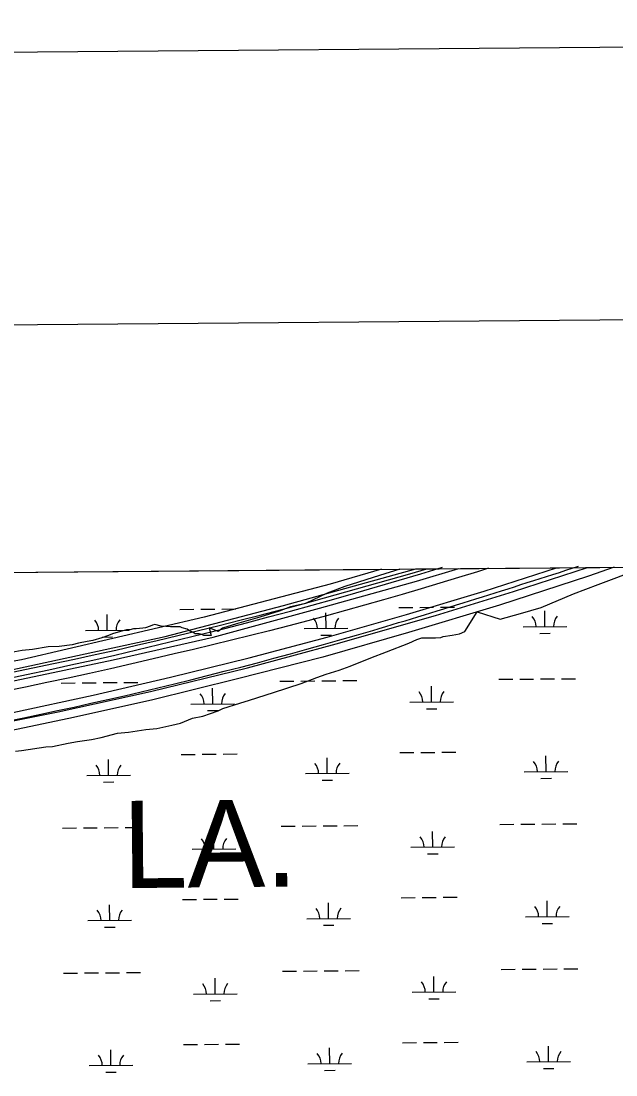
# Model space of a CAD drawing. Extents: x 3567028 to 3605064, y 510945 to 536587.
# Drawn here: x 3595757 to 3597122, y 533587 to 536003 of the extents above; entities that cross this region are included whole.
import ezdxf

# ---------------------------------------------------------------- set-up
doc = ezdxf.new("R2010")
doc.units = 0
for name, color, linetype in [('G-ANNO-NPLT', 7, 'Continuous'), ('V-ANNO-SYMB', 7, 'Continuous'), ('V-BRDG-OTLN', 7, 'Continuous'), ('V-GRID-FRAM', 7, 'Continuous'), ('V-ROAD-CNTR', 7, 'Continuous'), ('V-SITE-VEGE', 7, 'Continuous'), ('V-TOPO-GNAM-IDEN', 7, 'Continuous'), ('V-WETL-SWMP', 7, 'Continuous')]:
    doc.layers.add(name, color=color, linetype=linetype)

msp = doc.modelspace()

# ---------------------------------------------------------------- linework, layer by layer
at = {"layer": 'G-ANNO-NPLT'}
msp.add_lwpolyline([(3567815.5, 511528.3), (3604480.9, 511837.7), (3604277, 536003.5), (3567611.7, 535694.2)], close=True, dxfattribs=at)
at = {"layer": 'V-ANNO-SYMB'}
msp.add_lwpolyline([(3570560.3, 512176.6), (3603642.3, 512455.7), (3603449, 535371.4), (3570367, 535092.3), (3570560.3, 512176.6)], dxfattribs=at)
at = {"layer": 'V-BRDG-OTLN'}
for p, q in [((3596819.2, 534696), (3596985.7, 534749.9)), ((3596985.7, 534749.9), (3597118, 534751)), ((3597118, 534751), (3597058.4, 534730.4)), ((3597058.4, 534730.4), (3596854.7, 534664.2)), ((3596641.2, 534642.2), (3596819.2, 534696)), ((3596854.7, 534664.2), (3596645.8, 534601.4)), ((3596459.4, 534590.4), (3596641.2, 534642.2)), ((3596645.8, 534601.4), (3596449.4, 534544.4)), ((3596280.5, 534543.5), (3596459.4, 534590.4)), ((3596100.1, 534498.9), (3596280.5, 534543.5)), ((3596449.4, 534544.4), (3596253.5, 534494.6)), ((3595922.1, 534457.2), (3596100.1, 534498.9)), ((3596253.5, 534494.6), (3596056.2, 534446.2)), ((3595737.9, 534418), (3595922.1, 534457.2)), ((3596056.2, 534446.2), (3595866.2, 534404.1)), ((3595866.2, 534404.1), (3595661.7, 534361.1))]:
    msp.add_line(p, q, dxfattribs=at)
for points in [[(3594116.8, 534212), (3594348.1, 534251.4), (3594588.5, 534290.5), (3594776.8, 534322), (3595029, 534364.3), (3595248.7, 534400.6), (3595491.6, 534443.2), (3595743.2, 534491), (3595968.5, 534538.3), (3596197.6, 534590.7), (3596441.6, 534657.4), (3596664.2, 534718.8), (3596761.4, 534748)], [(3594289.3, 534145), (3594568.6, 534191.6), (3594770.3, 534226.7), (3594972.5, 534261.2), (3595156.1, 534291.3), (3595368.5, 534328.5), (3595585.9, 534367.8), (3595842.1, 534419.3), (3596053.6, 534465.8), (3596276.7, 534520.5), (3596479.8, 534575.3), (3596707.4, 534640.4), (3596886.7, 534695.3), (3597056.8, 534750.4)], [(3595736.3, 534510.1), (3595784, 534519.9), (3595831.7, 534529.9), (3595879.3, 534540.1), (3595926.9, 534550.5), (3595974.5, 534561.1), (3596022, 534571.9), (3596069.4, 534583), (3596116.8, 534594.2), (3596164.1, 534605.7), (3596211.4, 534617.3), (3596258.7, 534629.2), (3596305.9, 534641.2), (3596355.1, 534654.2), (3596404.2, 534667.3), (3596453.3, 534680.7), (3596502.3, 534694.2), (3596551.2, 534707.9), (3596600.1, 534721.9), (3596649, 534736), (3596687.5, 534747.3)], [(3596829.1, 534748.5), (3596803.9, 534740.6), (3596760.9, 534727.2), (3596717.8, 534714.1), (3596674.6, 534701.1), (3596631.4, 534688.4), (3596588.2, 534675.9), (3596544.8, 534663.6), (3596501.5, 534651.5), (3596458, 534639.6), (3596414.5, 534627.9), (3596371, 534616.4), (3596327.3, 534605.2), (3596283.7, 534594.1), (3596240, 534583.3), (3596196.2, 534572.6), (3596152.4, 534562.2)], [(3596152.4, 534562.2), (3596108.5, 534552), (3596059.9, 534540.6), (3596011.2, 534529.3), (3595962.5, 534518.2), (3595913.8, 534507.3), (3595865, 534496.7), (3595816.1, 534486.2), (3595767.3, 534476), (3595718.3, 534466)]]:
    msp.add_lwpolyline(points, dxfattribs=at)
at = {"layer": 'V-GRID-FRAM'}
msp.add_lwpolyline([(3571081.5, 534531.3), (3602744.1, 534798.4), (3602905.4, 516616.2), (3571226.9, 516349), (3571081.5, 534531.3)], dxfattribs=at)
at = {"layer": 'V-ROAD-CNTR'}
for centre, radius, start, end in [((3593477.2, 545366.5), 11101, 278.43841, 287.00508), ((3589652.2, 557547.2), 23959.9, 286.76676, 287.9495), ((3593682, 544423.7), 10232, 279.31793, 286.36008)]:
    msp.add_arc(centre, radius, start, end, dxfattribs=at)
at = {"layer": 'V-SITE-VEGE'}
for p, q in [((3594454.2, 534728.5), (3596625.7, 534746.8)), ((3596625.7, 534746.8), (3596579.6, 534731.9)), ((3597080.8, 534711.4), (3597186.9, 534751.5)), ((3596579.6, 534731.9), (3596499.5, 534706.7)), ((3596459.4, 534691.1), (3596409.2, 534667.5)), ((3596499.5, 534706.7), (3596459.4, 534691.1)), ((3596950.5, 534658.6), (3597024.7, 534689.9)), ((3597024.7, 534689.9), (3597080.8, 534711.4)), ((3596409.2, 534667.5), (3596375.2, 534659.9)), ((3596349.1, 534650.1), (3596305.1, 534636.5)), ((3596375.2, 534659.9), (3596349.1, 534650.1)), ((3596775, 534603.4), (3596803.3, 534648.7)), ((3596803.3, 534648.7), (3596856.3, 534631.5)), ((3596856.3, 534631.5), (3596902.4, 534645.1)), ((3596902.4, 534645.1), (3596950.5, 534658.6)), ((3596053.5, 534615.8), (3596042.3, 534612.1)), ((3596058.5, 534618.3), (3596053.5, 534615.8)), ((3596063.5, 534619.5), (3596058.5, 534618.3)), ((3596078.4, 534615.7), (3596063.5, 534619.5)), ((3596099.6, 534614.3), (3596078.4, 534615.7)), ((3596251, 534621), (3596219, 534611.3)), ((3596305.1, 534636.5), (3596251, 534621)), ((3595955.1, 534593.8), (3595942.6, 534588.9)), ((3595968.8, 534598.8), (3595955.1, 534593.8)), ((3595982.5, 534602.4), (3595968.8, 534598.8)), ((3595998.7, 534607.3), (3595982.5, 534602.4)), ((3596006.2, 534607.3), (3595998.7, 534607.3)), ((3596014.9, 534609.8), (3596006.2, 534607.3)), ((3596021.1, 534609.7), (3596014.9, 534609.8)), ((3596036, 534610.9), (3596021.1, 534609.7)), ((3596042.3, 534612.1), (3596036, 534610.9)), ((3596122, 534614.2), (3596099.6, 534614.3)), ((3596126.9, 534611.7), (3596122, 534614.2)), ((3596138.1, 534609.2), (3596126.9, 534611.7)), ((3596143.1, 534605.4), (3596138.1, 534609.2)), ((3596151.8, 534601.6), (3596143.1, 534605.4)), ((3596156.7, 534597.9), (3596151.8, 534601.6)), ((3596165.5, 534597.8), (3596156.7, 534597.9)), ((3596171.7, 534596.6), (3596165.5, 534597.8)), ((3596176.6, 534594.1), (3596171.7, 534596.6)), ((3596192.8, 534594), (3596176.6, 534594.1)), ((3596208.9, 534603.4), (3596188.5, 534611.6)), ((3596188.5, 534611.6), (3596192.8, 534594)), ((3596219, 534611.3), (3596208.9, 534603.4)), ((3596720.1, 534589.9), (3596725.1, 534592.4)), ((3596725.1, 534592.4), (3596746.3, 534594.8)), ((3596746.3, 534594.8), (3596762.5, 534598.5)), ((3596762.5, 534598.5), (3596775, 534603.4)), ((3595819.2, 534568.3), (3595783.1, 534562.3)), ((3595844.1, 534569.5), (3595819.2, 534568.3)), ((3595874, 534573.1), (3595844.1, 534569.5)), ((3595889, 534576.7), (3595874, 534573.1)), ((3595908.9, 534580.4), (3595889, 534576.7)), ((3595921.4, 534582.8), (3595908.9, 534580.4)), ((3595942.6, 534588.9), (3595921.4, 534582.8)), ((3596595.5, 534556.9), (3596646.6, 534576.6)), ((3596646.6, 534576.6), (3596665.3, 534585.2)), ((3596665.3, 534585.2), (3596676.6, 534588.9)), ((3596676.6, 534588.9), (3596707.7, 534588.7)), ((3596707.7, 534588.7), (3596720.1, 534589.9)), ((3595759.5, 534559.9), (3595725.8, 534553.8)), ((3595783.1, 534562.3), (3595759.5, 534559.9)), ((3596511.9, 534523.7), (3596559.3, 534543.4)), ((3596559.3, 534543.4), (3596595.5, 534556.9)), ((3596487, 534515.1), (3596511.9, 534523.7)), ((3596399.7, 534484.4), (3596435.9, 534497.9)), ((3596435.9, 534497.9), (3596457.1, 534505.3)), ((3596457.1, 534505.3), (3596487, 534515.1)), ((3596336.1, 534463.5), (3596399.7, 534484.4)), ((3596281.3, 534446.3), (3596336.1, 534463.5)), ((3596209, 534421.8), (3596220.2, 534426.7)), ((3596220.2, 534426.7), (3596258.8, 534439)), ((3596258.8, 534439), (3596281.3, 534446.3)), ((3596122.9, 534393.5), (3596150.4, 534404.6)), ((3596150.4, 534404.6), (3596174, 534409.5)), ((3596174, 534409.5), (3596209, 534421.8)), ((3596003.3, 534372.9), (3596043.2, 534379)), ((3596043.2, 534379), (3596068.1, 534381.3)), ((3596068.1, 534381.3), (3596103, 534388.6)), ((3596103, 534388.6), (3596122.9, 534393.5)), ((3595865, 534347.4), (3595886.2, 534351)), ((3595886.2, 534351), (3595918.6, 534355.9)), ((3595918.6, 534355.9), (3595941, 534360.8)), ((3595941, 534360.8), (3595978.4, 534370.5)), ((3595978.4, 534370.5), (3596003.3, 534372.9)), ((3595744.2, 534329.3), (3595757.9, 534330.5)), ((3595757.9, 534330.5), (3595814, 534338.9)), ((3595814, 534338.9), (3595828.9, 534340.1)), ((3595828.9, 534340.1), (3595865, 534347.4))]:
    msp.add_line(p, q, dxfattribs=at)
at = {"layer": 'V-WETL-SWMP'}
for p, q in [((3596662.7, 534747.1), (3599222.3, 534768.7)), ((3595035.8, 534733.4), (3596583.7, 534746.5)), ((3596359.4, 534663), (3596662.7, 534747.1)), ((3596583.7, 534746.5), (3596466.3, 534712)), ((3596466.3, 534712), (3596176.9, 534636.2)), ((3595954.9, 534606.4), (3595954.6, 534642.4)), ((3596087.8, 534591.7), (3596359.4, 534663)), ((3596121.6, 534654.2), (3596153.6, 534654.5)), ((3596169.6, 534654.6), (3596201.6, 534654.9)), ((3596217.6, 534655), (3596249.6, 534655.3)), ((3596456.8, 534610.6), (3596456.5, 534646.6)), ((3596623.5, 534658.4), (3596655.5, 534658.7)), ((3596671.5, 534658.8), (3596703.5, 534659.1)), ((3596719.5, 534659.2), (3596751.5, 534659.5)), ((3596958.7, 534614.8), (3596958.4, 534650.8)), ((3596176.9, 534636.2), (3595758.3, 534538.2)), ((3595571.3, 534480.3), (3596087.8, 534591.7)), ((3595904.9, 534605.9), (3596004.9, 534606.8)), ((3596406.8, 534610.2), (3596506.8, 534611)), ((3596444.9, 534595.1), (3596468.9, 534595.3)), ((3596908.7, 534614.4), (3597008.7, 534615.2)), ((3596946.8, 534599.3), (3596970.8, 534599.5)), ((3595943, 534590.8), (3595967, 534591)), ((3595758.3, 534538.2), (3595179.4, 534440.2)), ((3596948.9, 534494.7), (3596980.9, 534494.9)), ((3596996.9, 534495.1), (3597028.9, 534495.3)), ((3595849.1, 534485.4), (3595881.1, 534485.7)), ((3595897.1, 534485.8), (3595929.1, 534486.1)), ((3595945.1, 534486.2), (3595977.1, 534486.5)), ((3595993.1, 534486.6), (3596025.1, 534486.9)), ((3596196.8, 534437.6), (3596196.5, 534473.6)), ((3596351, 534489.6), (3596383, 534489.9)), ((3596399, 534490), (3596431, 534490.3)), ((3596447, 534490.4), (3596479, 534490.7)), ((3596495, 534490.8), (3596527, 534491.1)), ((3596698.7, 534441.8), (3596698.4, 534477.8)), ((3596852.9, 534493.9), (3596884.9, 534494.1)), ((3596900.9, 534494.3), (3596932.9, 534494.5)), ((3596146.8, 534437.2), (3596246.8, 534438)), ((3596648.7, 534441.4), (3596748.7, 534442.2)), ((3596686.8, 534426.3), (3596710.8, 534426.5)), ((3596185, 534422), (3596208.9, 534422.2)), ((3596626.3, 534325.8), (3596658.3, 534326)), ((3596674.3, 534326.2), (3596706.3, 534326.4)), ((3596722.3, 534326.6), (3596754.3, 534326.8)), ((3595957.7, 534273.7), (3595957.4, 534309.7)), ((3596124.4, 534321.5), (3596156.4, 534321.8)), ((3596172.4, 534321.9), (3596204.4, 534322.2)), ((3596220.4, 534322.3), (3596252.4, 534322.6)), ((3596459.6, 534277.9), (3596459.3, 534313.9)), ((3596961.5, 534282.2), (3596961.2, 534318.2)), ((3596409.6, 534277.5), (3596509.6, 534278.3)), ((3596911.5, 534281.7), (3597011.5, 534282.6)), ((3595907.7, 534273.3), (3596007.7, 534274.1)), ((3595945.9, 534258.2), (3595969.9, 534258.4)), ((3596447.7, 534262.4), (3596471.7, 534262.6)), ((3596949.6, 534266.6), (3596973.6, 534266.8)), ((3596353.8, 534157), (3596385.8, 534157.2)), ((3596401.8, 534157.4), (3596433.8, 534157.6)), ((3596449.8, 534157.8), (3596481.8, 534158)), ((3596497.8, 534158.2), (3596529.8, 534158.4)), ((3596855.7, 534161.2), (3596887.7, 534161.5)), ((3596903.7, 534161.6), (3596935.7, 534161.9)), ((3596951.7, 534162), (3596983.7, 534162.3)), ((3596999.7, 534162.4), (3597031.7, 534162.7)), ((3595851.9, 534152.7), (3595883.9, 534153)), ((3595899.9, 534153.1), (3595931.9, 534153.4)), ((3595947.9, 534153.5), (3595979.9, 534153.8)), ((3595995.9, 534153.9), (3596027.9, 534154.2)), ((3596199.6, 534104.9), (3596199.3, 534140.9)), ((3596701.5, 534109.1), (3596701.2, 534145.1)), ((3596651.5, 534108.7), (3596751.5, 534109.6)), ((3596149.6, 534104.5), (3596249.6, 534105.3)), ((3596187.8, 534089.4), (3596211.8, 534089.6)), ((3596689.6, 534093.6), (3596713.6, 534093.8)), ((3596127.2, 533988.9), (3596159.2, 533989.1)), ((3596175.2, 533989.3), (3596207.2, 533989.5)), ((3596223.2, 533989.7), (3596255.2, 533989.9)), ((3596629.1, 533993.1), (3596661.1, 533993.4)), ((3596677.1, 533993.5), (3596709.1, 533993.8)), ((3596725.1, 533993.9), (3596757.1, 533994.2)), ((3595960.5, 533941), (3595960.2, 533977)), ((3596462.4, 533945.3), (3596462.1, 533981.3)), ((3596964.3, 533949.5), (3596964, 533985.5)), ((3595910.5, 533940.6), (3596010.5, 533941.5)), ((3596412.4, 533944.8), (3596512.4, 533945.7)), ((3596914.3, 533949.1), (3597014.3, 533949.9)), ((3595948.7, 533925.5), (3595972.7, 533925.7)), ((3596450.5, 533929.7), (3596474.5, 533929.9)), ((3596952.4, 533934), (3596976.4, 533934.2)), ((3595854.7, 533820.1), (3595886.7, 533820.3)), ((3595902.7, 533820.5), (3595934.7, 533820.7)), ((3595950.7, 533820.9), (3595982.7, 533821.1)), ((3595998.7, 533821.3), (3596030.7, 533821.5)), ((3596356.6, 533824.3), (3596388.6, 533824.6)), ((3596404.6, 533824.7), (3596436.6, 533825)), ((3596452.6, 533825.1), (3596484.6, 533825.4)), ((3596500.6, 533825.5), (3596532.6, 533825.8)), ((3596858.5, 533828.5), (3596890.5, 533828.8)), ((3596906.5, 533828.9), (3596938.5, 533829.2)), ((3596954.5, 533829.3), (3596986.5, 533829.6)), ((3597002.5, 533829.7), (3597034.5, 533830)), ((3596202.4, 533772.3), (3596202.1, 533808.3)), ((3596704.3, 533776.5), (3596704, 533812.5)), ((3596152.4, 533771.8), (3596252.4, 533772.7)), ((3596654.3, 533776.1), (3596754.3, 533776.9)), ((3596190.6, 533756.7), (3596214.6, 533756.9)), ((3596692.5, 533761), (3596716.5, 533761.2)), ((3596130, 533656.2), (3596162, 533656.5)), ((3596178, 533656.6), (3596210, 533656.9)), ((3596226, 533657), (3596258, 533657.3)), ((3596631.9, 533660.4), (3596663.9, 533660.7)), ((3596679.9, 533660.8), (3596711.9, 533661.1)), ((3596727.9, 533661.2), (3596759.9, 533661.5)), ((3596967.1, 533616.8), (3596966.8, 533652.8)), ((3595963.3, 533608.4), (3595963, 533644.4)), ((3596465.2, 533612.6), (3596464.9, 533648.6)), ((3595913.3, 533607.9), (3596013.3, 533608.8)), ((3596415.2, 533612.2), (3596515.2, 533613)), ((3596917.1, 533616.4), (3597017.1, 533617.3)), ((3596955.2, 533601.3), (3596979.2, 533601.5)), ((3595951.5, 533592.8), (3595975.5, 533593)), ((3596453.4, 533597.1), (3596477.4, 533597.3))]:
    msp.add_line(p, q, dxfattribs=at)
for centre, start, end in [((3595899.7, 534606.4), 359.7115, 41.2552), ((3596010.2, 534607.3), 139.7115, 181.2552), ((3596401.6, 534610.6), 359.7115, 41.2552), ((3596512, 534611.5), 139.7115, 181.2552), ((3596903.4, 534614.8), 359.7115, 41.2552), ((3597013.9, 534615.8), 139.7115, 181.2552), ((3596141.6, 534437.6), 359.7115, 41.2552), ((3596252.1, 534438.5), 139.7115, 181.2552), ((3596643.5, 534441.8), 359.7115, 41.2552), ((3596753.9, 534442.8), 139.7115, 181.2552), ((3596514.8, 534278.9), 139.7115, 181.2552), ((3596906.3, 534282.2), 359.7115, 41.2552), ((3597016.7, 534283.1), 139.7115, 181.2552), ((3595902.5, 534273.7), 359.7115, 41.2552), ((3596013, 534274.6), 139.7115, 181.2552), ((3596404.4, 534277.9), 359.7115, 41.2552), ((3596646.3, 534109.2), 359.7115, 41.2552), ((3596756.8, 534110.1), 139.7115, 181.2552), ((3596144.4, 534104.9), 359.7115, 41.2552), ((3596254.9, 534105.9), 139.7115, 181.2552), ((3595905.3, 533941), 359.7115, 41.2552), ((3596015.8, 533942), 139.7115, 181.2552), ((3596407.2, 533945.3), 359.7115, 41.2552), ((3596517.7, 533946.2), 139.7115, 181.2552), ((3596909.1, 533949.5), 359.7115, 41.2552), ((3597019.5, 533950.4), 139.7115, 181.2552), ((3596147.2, 533772.3), 359.7115, 41.2552), ((3596257.7, 533773.2), 139.7115, 181.2552), ((3596649.1, 533776.5), 359.7115, 41.2552), ((3596759.6, 533777.4), 139.7115, 181.2552), ((3595908.1, 533608.4), 359.7115, 41.2552), ((3596018.6, 533609.3), 139.7115, 181.2552), ((3596410, 533612.6), 359.7115, 41.2552), ((3596520.5, 533613.5), 139.7115, 181.2552), ((3596911.9, 533616.8), 359.7115, 41.2552), ((3597022.4, 533617.8), 139.7115, 181.2552)]:
    msp.add_arc(centre, 35.2, start, end, dxfattribs=at)

# ---------------------------------------------------------------- texts
at = {"layer": 'V-TOPO-GNAM-IDEN'}
msp.add_text('LA.', height=200, rotation=0.555, dxfattribs=at).set_placement((3595990.7, 534014.9))

doc.saveas('drawing.dxf')
